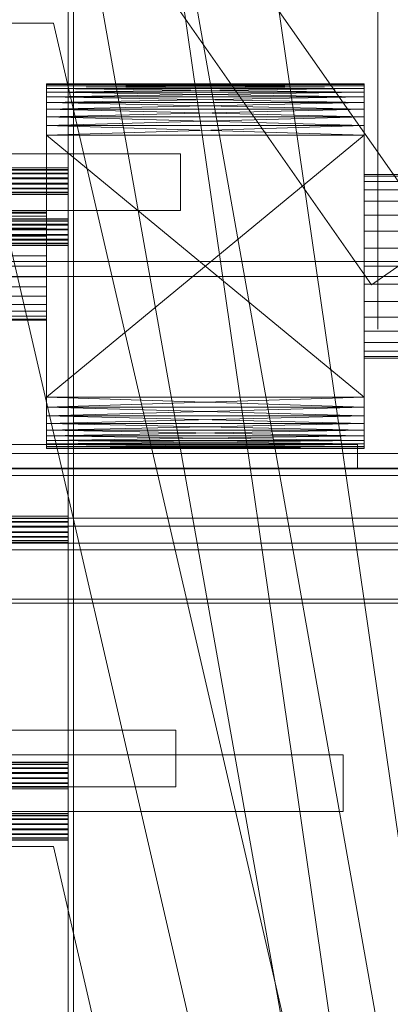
# Model space of a CAD drawing. Header units: millimetres. Extents: x -4738 to 65662, y -68080 to 6847.
# Tile 401 of 656: x 1460 to 1734, y -34900 to -34171. Entities that reach past the tile are written whole.
import ezdxf

# ---------------------------------------------------------------- set-up
doc = ezdxf.new("R2010")
doc.units = ezdxf.units.MM
for name, color, linetype, lineweight in [('COTAS_O', 1, 'Continuous', 0), ('frontal_C03', 7, 'Continuous', 0), ('frontal_secador', 7, 'Continuous', 0), ('frontal_tolva', 7, 'Continuous', 0)]:
    doc.layers.add(name, color=color, linetype=linetype, lineweight=lineweight)
doc.dimstyles.new('R19_100', dxfattribs={"dimtxt": 250, "dimasz": 150, "dimexe": 150, "dimexo": 80, "dimgap": 100, "dimtad": 1, "dimtih": 1, "dimtoh": 1, "dimdsep": 46, "dimcen": 0.09, "dimadec": 0, "dimazin": 0, "dimtfac": 1, "dimtdec": 4, "dimtofl": 0, "dimtmove": 0, "dimatfit": 3, "dimfxl": 1, "dimtolj": 1, "dimtzin": 0, "dimarcsym": 0})

# ---------------------------------------------------------------- blocks, each defined once
blk = doc.blocks.new('DIM_R31_48')
at = {"layer": 'COTAS_O'}
for p, q in [((-1725, -33700), (-1575, -33655)), ((1725, -33700), (1575, -33655)), ((-1725, -34400), (-1725, -33700)), ((-1725, -33700), (1725, -33700)), ((-1725, -33700), (-1575, -33745)), ((1725, -33700), (1575, -33745)), ((1725, -34400), (1725, -33700))]:
    blk.add_line(p, q, dxfattribs=at)
blk.add_text('3450 O', height=250, dxfattribs=at).set_placement((0, -33600))

msp = doc.modelspace()

# ---------------------------------------------------------------- linework, layer by layer
at = {"layer": 'frontal_C03'}
for p, q in [((1496, -34954.179), (1496, -32259.264)), ((1500, -32259.264), (1500, -34954.179)), ((1500, -34958.077), (1500, -32263.162)), ((1496, -32746.492), (1496, -35441.408)), ((1500, -32742.595), (1500, -35437.51)), ((1500, -35441.408), (1500, -32746.492)), ((1845, -35988), (1415, -33007.45)), ((1915, -35988), (1485, -33007.45)), ((1845, -35988), (1415, -33563.95)), ((1915, -35988), (1485, -33563.95)), ((1415, -34173.45), (1485, -34173.45)), ((1833.922, -35988), (1415, -34173.45)), ((1903.922, -35988), (1485, -34173.45)), ((-1579, -34270.165), (1579, -34270.165)), ((1579, -34312.165), (1579, -34270.165)), ((1496, -34280.547), (-1496, -34280.547)), ((1496, -34280.664), (-1496, -34280.664)), ((1496, -34281.93), (-1496, -34281.93)), ((1496, -34282.265), (-1496, -34282.265)), ((1496, -34284.605), (-1496, -34284.605)), ((1496, -34285.106), (-1496, -34285.106)), ((1496, -34280.664), (1496, -34280.547)), ((1496, -34280.547), (1496, -34281.93)), ((1496, -34282.265), (1496, -34280.664)), ((1496, -34281.93), (1496, -34284.605)), ((1496, -34285.106), (1496, -34282.265)), ((1496, -34284.605), (1496, -34288.163)), ((1496, -34288.754), (1496, -34285.106)), ((-1496, -34288.163), (1496, -34288.163)), ((1496, -34288.754), (-1496, -34288.754)), ((1496, -34292.063), (-1496, -34292.063)), ((1496, -34292.655), (-1496, -34292.655)), ((1496, -34288.163), (1496, -34292.063)), ((1496, -34292.655), (1496, -34288.754)), ((1496, -34292.063), (1496, -34295.711)), ((1496, -34296.213), (1496, -34292.655)), ((1496, -34295.711), (-1496, -34295.711)), ((1496, -34296.213), (-1496, -34296.213)), ((1496, -34298.552), (-1496, -34298.552)), ((1496, -34298.887), (-1496, -34298.887)), ((1496, -34300.153), (-1496, -34300.153)), ((1496, -34300.271), (-1496, -34300.271)), ((1496, -34295.711), (1496, -34298.552)), ((1496, -34298.887), (1496, -34296.213)), ((1496, -34298.552), (1496, -34300.153)), ((1496, -34300.271), (1496, -34298.887)), ((1496, -34300.153), (1496, -34300.271)), ((-1579, -34312.165), (1579, -34312.165)), ((1496, -34318.408), (-1496, -34318.408)), ((1496, -34318.526), (-1496, -34318.526)), ((1496, -34319.792), (-1496, -34319.792)), ((1496, -34320.127), (-1496, -34320.127)), ((1496, -34322.466), (-1496, -34322.466)), ((1496, -34322.968), (-1496, -34322.968)), ((1496, -34318.526), (1496, -34318.408)), ((1496, -34318.408), (1496, -34319.792)), ((1496, -34320.127), (1496, -34318.526)), ((1496, -34319.792), (1496, -34322.466)), ((1496, -34322.968), (1496, -34320.127)), ((1496, -34322.466), (1496, -34326.024)), ((1496, -34326.616), (1496, -34322.968)), ((-1496, -34326.024), (1496, -34326.024)), ((1496, -34326.616), (-1496, -34326.616)), ((1496, -34329.924), (-1496, -34329.924)), ((1496, -34330.516), (-1496, -34330.516)), ((1496, -34326.024), (1496, -34329.924)), ((1496, -34330.516), (1496, -34326.616)), ((1496, -34329.924), (1496, -34333.573)), ((1496, -34334.074), (1496, -34330.516)), ((1496, -34333.573), (-1496, -34333.573)), ((1496, -34334.074), (-1496, -34334.074)), ((1496, -34336.414), (-1496, -34336.414)), ((1496, -34336.749), (-1496, -34336.749)), ((1496, -34338.015), (-1496, -34338.015)), ((1496, -34338.132), (-1496, -34338.132)), ((1496, -34333.573), (1496, -34336.414)), ((1496, -34336.749), (1496, -34334.074)), ((1496, -34336.414), (1496, -34338.015)), ((1496, -34338.132), (1496, -34336.749)), ((1496, -34338.015), (1496, -34338.132)), ((1496, -34538.493), (-1496, -34538.493)), ((1496, -34538.61), (-1496, -34538.61)), ((1496, -34539.876), (-1496, -34539.876)), ((1496, -34540.211), (-1496, -34540.211)), ((1496, -34542.551), (-1496, -34542.551)), ((1496, -34538.61), (1496, -34538.493)), ((1496, -34538.493), (1496, -34539.876)), ((1496, -34540.211), (1496, -34538.61)), ((1496, -34539.876), (1496, -34542.551)), ((1496, -34543.052), (1496, -34540.211)), ((1496, -34542.551), (1496, -34546.109)), ((1496, -34543.052), (-1496, -34543.052)), ((-1496, -34546.109), (1496, -34546.109)), ((1496, -34546.701), (-1496, -34546.701)), ((1496, -34550.009), (-1496, -34550.009)), ((1496, -34546.701), (1496, -34543.052)), ((1496, -34546.109), (1496, -34550.009)), ((1496, -34550.601), (1496, -34546.701)), ((1496, -34550.009), (1496, -34553.657)), ((1496, -34550.601), (-1496, -34550.601)), ((1496, -34553.657), (-1496, -34553.657)), ((1496, -34554.159), (-1496, -34554.159)), ((1496, -34556.498), (-1496, -34556.498)), ((1496, -34556.833), (-1496, -34556.833)), ((1496, -34554.159), (1496, -34550.601)), ((1496, -34553.657), (1496, -34556.498)), ((1496, -34556.833), (1496, -34554.159)), ((1496, -34556.498), (1496, -34558.099)), ((1496, -34558.217), (1496, -34556.833)), ((1496, -34558.099), (-1496, -34558.099)), ((1496, -34558.217), (-1496, -34558.217)), ((1496, -34558.099), (1496, -34558.217)), ((-1575.677, -34696.815), (1575.677, -34696.815)), ((1575.677, -34738.815), (1575.677, -34696.815)), ((-1699.4, -34715.169), (1699.4, -34715.169)), ((1699.4, -34757.169), (1699.4, -34715.169)), ((1496, -34720.716), (-1496, -34720.716)), ((1496, -34720.834), (-1496, -34720.834)), ((1496, -34722.1), (-1496, -34722.1)), ((1496, -34722.435), (-1496, -34722.435)), ((1496, -34724.774), (-1496, -34724.774)), ((1496, -34720.834), (1496, -34720.716)), ((1496, -34720.716), (1496, -34722.1)), ((1496, -34722.435), (1496, -34720.834)), ((1496, -34722.1), (1496, -34724.774)), ((1496, -34725.276), (1496, -34722.435)), ((1496, -34724.774), (1496, -34728.332)), ((1496, -34725.276), (-1496, -34725.276)), ((-1496, -34728.332), (1496, -34728.332)), ((1496, -34728.924), (-1496, -34728.924)), ((1496, -34732.233), (-1496, -34732.233)), ((1496, -34728.924), (1496, -34725.276)), ((1496, -34728.332), (1496, -34732.233)), ((1496, -34732.824), (1496, -34728.924)), ((1496, -34732.233), (1496, -34735.881)), ((-1575.677, -34738.815), (1575.677, -34738.815)), ((1496, -34732.824), (-1496, -34732.824)), ((1496, -34735.881), (-1496, -34735.881)), ((1496, -34736.382), (-1496, -34736.382)), ((1496, -34738.722), (-1496, -34738.722)), ((1496, -34739.057), (-1496, -34739.057)), ((1496, -34736.382), (1496, -34732.824)), ((1496, -34735.881), (1496, -34738.722)), ((1496, -34739.057), (1496, -34736.382)), ((1496, -34738.722), (1496, -34740.323)), ((1496, -34740.44), (1496, -34739.057)), ((1496, -34740.323), (-1496, -34740.323)), ((1496, -34740.44), (-1496, -34740.44)), ((1496, -34740.323), (1496, -34740.44)), ((-1699.4, -34757.169), (1699.4, -34757.169)), ((1496, -34758.577), (-1496, -34758.577)), ((1496, -34758.695), (-1496, -34758.695)), ((1496, -34759.961), (-1496, -34759.961)), ((1496, -34760.296), (-1496, -34760.296)), ((1496, -34758.695), (1496, -34758.577)), ((1496, -34758.577), (1496, -34759.961)), ((1496, -34760.296), (1496, -34758.695)), ((1496, -34759.961), (1496, -34762.636)), ((1496, -34763.137), (1496, -34760.296)), ((1496, -34762.636), (-1496, -34762.636)), ((1496, -34763.137), (-1496, -34763.137)), ((-1496, -34766.194), (1496, -34766.194)), ((1496, -34766.785), (-1496, -34766.785)), ((1496, -34762.636), (1496, -34766.194)), ((1496, -34766.785), (1496, -34763.137)), ((1496, -34766.194), (1496, -34770.094)), ((1496, -34770.685), (1496, -34766.785)), ((1496, -34770.094), (-1496, -34770.094)), ((1496, -34770.685), (-1496, -34770.685)), ((1496, -34773.742), (-1496, -34773.742)), ((1496, -34774.244), (-1496, -34774.244)), ((1496, -34770.094), (1496, -34773.742)), ((1496, -34774.244), (1496, -34770.685)), ((1496, -34773.742), (1496, -34776.583)), ((1496, -34776.918), (1496, -34774.244)), ((1496, -34776.583), (-1496, -34776.583)), ((1496, -34776.918), (-1496, -34776.918)), ((1496, -34778.184), (-1496, -34778.184)), ((1496, -34778.302), (-1496, -34778.302)), ((1415, -34782.95), (1485, -34782.95)), ((1763.208, -35988), (1485, -34782.95)), ((1496, -34776.583), (1496, -34778.184)), ((1496, -34778.302), (1496, -34776.918)), ((1496, -34778.184), (1496, -34778.302))]:
    msp.add_line(p, q, dxfattribs=at)
at = {"layer": 'frontal_secador'}
for p, q in [((1480, -34218.5), (1480, -34220.02)), ((1480, -34218.88), (1480, -34218.5)), ((1480, -34218.5), (1480, -34224.58)), ((1480, -34221.92), (1480, -34218.5)), ((1480, -34218.5), (1480, -34242.82)), ((1480, -34237.12), (1480, -34218.5)), ((1480, -34218.5), (1480, -34479)), ((1480, -34474.82), (1480, -34218.5)), ((1715, -34218.88), (1480, -34218.5)), ((1715, -34218.5), (1480, -34218.5)), ((1715, -34218.5), (1480, -34218.88)), ((1480, -34220.02), (1480, -34218.88)), ((1480, -34221.92), (1480, -34218.88)), ((1715, -34220.02), (1480, -34218.88)), ((1715, -34218.88), (1480, -34218.88)), ((1715, -34218.88), (1480, -34220.02)), ((1480, -34220.02), (1480, -34224.58)), ((1480, -34221.92), (1480, -34220.02)), ((1715, -34221.92), (1480, -34220.02)), ((1715, -34220.02), (1480, -34220.02)), ((1715, -34220.02), (1480, -34221.92)), ((1480, -34224.58), (1480, -34221.92)), ((1480, -34228), (1480, -34221.92)), ((1480, -34237.12), (1480, -34221.92)), ((1715, -34224.58), (1480, -34221.92)), ((1715, -34221.92), (1480, -34221.92)), ((1715, -34221.92), (1480, -34224.58)), ((1715, -34220.02), (1715, -34218.5)), ((1715, -34218.5), (1715, -34218.88)), ((1715, -34224.58), (1715, -34218.5)), ((1715, -34218.5), (1715, -34221.92)), ((1715, -34242.82), (1715, -34218.5)), ((1715, -34218.5), (1715, -34237.12)), ((1715, -34479), (1715, -34218.5)), ((1715, -34218.5), (1715, -34474.82)), ((1715, -34218.88), (1715, -34220.02)), ((1715, -34218.88), (1715, -34221.92)), ((1715, -34224.58), (1715, -34220.02)), ((1715, -34220.02), (1715, -34221.92)), ((1715, -34221.92), (1715, -34224.58)), ((1715, -34221.92), (1715, -34228)), ((1715, -34221.92), (1715, -34237.12)), ((1480, -34224.58), (1480, -34232.18)), ((1480, -34228), (1480, -34224.58)), ((1480, -34224.58), (1480, -34242.82)), ((1715, -34228), (1480, -34224.58)), ((1715, -34224.58), (1480, -34224.58)), ((1715, -34224.58), (1480, -34228)), ((1480, -34232.18), (1480, -34228)), ((1480, -34237.12), (1480, -34228)), ((1715, -34232.18), (1480, -34228)), ((1715, -34228), (1480, -34228)), ((1715, -34228), (1480, -34232.18)), ((1715, -34232.18), (1715, -34224.58)), ((1715, -34224.58), (1715, -34228)), ((1715, -34242.82), (1715, -34224.58)), ((1715, -34228), (1715, -34232.18)), ((1715, -34228), (1715, -34237.12)), ((1480, -34232.18), (1480, -34242.82)), ((1480, -34237.12), (1480, -34232.18)), ((1715, -34237.12), (1480, -34232.18)), ((1715, -34232.18), (1480, -34232.18)), ((1715, -34232.18), (1480, -34237.12)), ((1715, -34242.82), (1715, -34232.18)), ((1715, -34232.18), (1715, -34237.12)), ((1480, -34242.82), (1480, -34237.12)), ((1480, -34249.28), (1480, -34237.12)), ((1480, -34450.5), (1480, -34237.12)), ((1480, -34474.82), (1480, -34237.12)), ((1715, -34242.82), (1480, -34237.12)), ((1715, -34237.12), (1480, -34237.12)), ((1715, -34237.12), (1480, -34242.82)), ((1480, -34242.82), (1480, -34256.5)), ((1480, -34249.28), (1480, -34242.82)), ((1480, -34242.82), (1480, -34457.72)), ((1480, -34242.82), (1480, -34479)), ((1715, -34249.28), (1480, -34242.82)), ((1715, -34242.82), (1480, -34242.82)), ((1715, -34242.82), (1480, -34249.28)), ((1715, -34237.12), (1715, -34242.82)), ((1715, -34237.12), (1715, -34249.28)), ((1715, -34237.12), (1715, -34450.5)), ((1715, -34237.12), (1715, -34474.82)), ((1715, -34256.5), (1715, -34242.82)), ((1715, -34242.82), (1715, -34249.28)), ((1715, -34457.72), (1715, -34242.82)), ((1715, -34479), (1715, -34242.82)), ((1480, -34256.5), (1480, -34249.28)), ((1480, -34450.5), (1480, -34249.28)), ((1715, -34256.5), (1480, -34249.28)), ((1715, -34249.28), (1480, -34249.28)), ((1715, -34249.28), (1480, -34256.5)), ((1715, -34249.28), (1715, -34256.5)), ((1715, -34249.28), (1715, -34450.5)), ((1480, -34256.5), (1480, -34457.72)), ((1480, -34450.5), (1480, -34256.5)), ((1715, -34450.5), (1480, -34256.5)), ((1715, -34256.5), (1480, -34256.5)), ((1715, -34256.5), (1480, -34450.5)), ((1715, -34457.72), (1715, -34256.5)), ((1715, -34256.5), (1715, -34450.5)), ((1715, -34286.807), (1715, -34285.5)), ((1740, -34285.5), (1715, -34285.5)), ((1715, -34290.676), (1715, -34286.807)), ((1740, -34286.807), (1715, -34286.807)), ((1715, -34296.96), (1715, -34290.676)), ((1740, -34290.676), (1715, -34290.676)), ((1715, -34305.417), (1715, -34296.96)), ((1740, -34296.96), (1715, -34296.96)), ((1715, -34315.721), (1715, -34305.417)), ((1740, -34305.417), (1715, -34305.417)), ((1480, -34313.5), (1325, -34313.5)), ((1480, -34314.269), (1325, -34314.269)), ((1480, -34316.545), (1325, -34316.545)), ((1480, -34314.269), (1480, -34313.5)), ((1480, -34316.545), (1480, -34314.269)), ((1480, -34320.241), (1480, -34316.545)), ((1715, -34327.478), (1715, -34315.721)), ((1740, -34315.721), (1715, -34315.721)), ((1480, -34320.241), (1325, -34320.241)), ((1480, -34325.216), (1480, -34320.241)), ((1480, -34325.216), (1325, -34325.216)), ((1480, -34331.277), (1325, -34331.277)), ((1480, -34331.277), (1480, -34325.216)), ((1480, -34338.193), (1480, -34331.277)), ((1715, -34340.234), (1715, -34327.478)), ((1740, -34327.478), (1715, -34327.478)), ((1480, -34338.193), (1325, -34338.193)), ((1480, -34345.696), (1480, -34338.193)), ((1480, -34345.696), (1325, -34345.696)), ((1480, -34353.5), (1480, -34345.696)), ((1715, -34353.5), (1715, -34340.234)), ((1740, -34340.234), (1715, -34340.234)), ((1325, -34353.5), (1480, -34353.5)), ((1480, -34361.304), (1480, -34353.5)), ((1715, -34353.5), (1715, -34366.766)), ((1715, -34353.5), (1740, -34353.5)), ((1480, -34361.304), (1325, -34361.304)), ((1480, -34361.304), (1480, -34368.807)), ((1715, -34366.766), (1715, -34379.522)), ((1740, -34366.766), (1715, -34366.766)), ((1480, -34368.807), (1325, -34368.807)), ((1480, -34368.807), (1480, -34375.723)), ((1480, -34375.723), (1325, -34375.723)), ((1480, -34381.784), (1325, -34381.784)), ((1480, -34375.723), (1480, -34381.784)), ((1480, -34381.784), (1480, -34386.759)), ((1715, -34379.522), (1715, -34391.279)), ((1740, -34379.522), (1715, -34379.522)), ((1480, -34386.759), (1325, -34386.759)), ((1480, -34386.759), (1480, -34390.455)), ((1480, -34390.455), (1325, -34390.455)), ((1480, -34392.731), (1325, -34392.731)), ((1480, -34393.5), (1325, -34393.5)), ((1480, -34390.455), (1480, -34392.731)), ((1480, -34392.731), (1480, -34393.5)), ((1715, -34391.279), (1715, -34401.583)), ((1740, -34391.279), (1715, -34391.279)), ((1715, -34401.583), (1715, -34410.04)), ((1740, -34401.583), (1715, -34401.583)), ((1715, -34410.04), (1715, -34416.324)), ((1740, -34410.04), (1715, -34410.04)), ((1715, -34416.324), (1715, -34420.193)), ((1740, -34416.324), (1715, -34416.324)), ((1715, -34420.193), (1715, -34421.5)), ((1740, -34420.193), (1715, -34420.193)), ((1740, -34421.5), (1715, -34421.5)), ((1480, -34457.72), (1480, -34450.5)), ((1480, -34464.18), (1480, -34450.5)), ((1480, -34474.82), (1480, -34450.5)), ((1715, -34457.72), (1480, -34450.5)), ((1715, -34450.5), (1480, -34450.5)), ((1715, -34450.5), (1480, -34457.72)), ((1715, -34450.5), (1715, -34457.72)), ((1715, -34450.5), (1715, -34464.18)), ((1715, -34450.5), (1715, -34474.82)), ((1480, -34457.72), (1480, -34469.88)), ((1480, -34464.18), (1480, -34457.72)), ((1480, -34457.72), (1480, -34479)), ((1715, -34464.18), (1480, -34457.72)), ((1715, -34457.72), (1480, -34457.72)), ((1715, -34457.72), (1480, -34464.18)), ((1715, -34469.88), (1715, -34457.72)), ((1715, -34457.72), (1715, -34464.18)), ((1715, -34479), (1715, -34457.72)), ((1480, -34469.88), (1480, -34464.18)), ((1480, -34474.82), (1480, -34464.18)), ((1715, -34469.88), (1480, -34464.18)), ((1715, -34464.18), (1480, -34464.18)), ((1715, -34464.18), (1480, -34469.88)), ((1480, -34469.88), (1480, -34479)), ((1480, -34474.82), (1480, -34469.88)), ((1715, -34474.82), (1480, -34469.88)), ((1715, -34469.88), (1480, -34469.88)), ((1715, -34469.88), (1480, -34474.82)), ((1715, -34464.18), (1715, -34469.88)), ((1715, -34464.18), (1715, -34474.82)), ((1715, -34479), (1715, -34469.88)), ((1715, -34469.88), (1715, -34474.82)), ((1480, -34479), (1480, -34474.82)), ((1480, -34482.42), (1480, -34474.82)), ((1480, -34486.98), (1480, -34474.82)), ((1715, -34479), (1480, -34474.82)), ((1715, -34474.82), (1480, -34474.82)), ((1715, -34474.82), (1480, -34479)), ((1715, -34474.82), (1715, -34479)), ((1715, -34474.82), (1715, -34482.42)), ((1715, -34474.82), (1715, -34486.98)), ((1480, -34479), (1480, -34485.08)), ((1480, -34482.42), (1480, -34479)), ((1480, -34479), (1480, -34488.12)), ((1480, -34479), (1480, -34486.98)), ((1715, -34482.42), (1480, -34479)), ((1715, -34479), (1480, -34479)), ((1715, -34479), (1480, -34482.42)), ((1480, -34485.08), (1480, -34482.42)), ((1480, -34486.98), (1480, -34482.42)), ((1715, -34485.08), (1480, -34482.42)), ((1715, -34482.42), (1480, -34482.42)), ((1715, -34482.42), (1480, -34485.08)), ((1715, -34485.08), (1715, -34479)), ((1715, -34479), (1715, -34482.42)), ((1715, -34488.12), (1715, -34479)), ((1715, -34486.98), (1715, -34479)), ((1715, -34482.42), (1715, -34485.08)), ((1715, -34482.42), (1715, -34486.98)), ((1440, -34485.5), (1710, -34485.5)), ((1480, -34485.08), (1480, -34488.12)), ((1480, -34486.98), (1480, -34485.08)), ((1715, -34486.98), (1480, -34485.08)), ((1715, -34485.08), (1480, -34485.08)), ((1715, -34485.08), (1480, -34486.98)), ((1480, -34488.5), (1480, -34486.98)), ((1480, -34486.98), (1480, -34488.12)), ((1715, -34488.12), (1480, -34486.98)), ((1715, -34486.98), (1480, -34486.98)), ((1715, -34486.98), (1480, -34488.12)), ((1480, -34488.12), (1480, -34488.5)), ((1715, -34488.5), (1480, -34488.12)), ((1715, -34488.12), (1480, -34488.12)), ((1715, -34488.12), (1480, -34488.5)), ((1480, -34488.5), (1715, -34488.5)), ((1710, -34503.5), (1710, -34485.5)), ((1715, -34488.12), (1715, -34485.08)), ((1715, -34485.08), (1715, -34486.98)), ((1715, -34486.98), (1715, -34488.5)), ((1715, -34488.12), (1715, -34486.98)), ((1715, -34488.5), (1715, -34488.12)), ((1325, -34503.5), (2125, -34503.5)), ((1440, -34503.5), (1710, -34503.5)), ((1325, -34508.5), (2125, -34508.5)), ((1400, -34540), (2200, -34540)), ((1400, -34546), (2200, -34546)), ((1325, -34558.5), (2125, -34558.5)), ((1325, -34563.5), (2125, -34563.5)), ((1400, -34600), (1790, -34600)), ((1400, -34603), (1790, -34603))]:
    msp.add_line(p, q, dxfattribs=at)
at = {"layer": 'frontal_tolva'}
for p, q in [((1769.584, -34332.806), (722.584, -32835.806)), ((1720.416, -34367.194), (673.416, -32870.194)), ((1769.584, -34332.806), (1720.416, -34367.194)), ((-1821.5, -34350), (1821.5, -34350)), ((-1821.5, -34361), (1821.5, -34361)), ((-1821.5, -34492), (1821.5, -34492)), ((-1821.5, -34503), (1821.5, -34503))]:
    msp.add_line(p, q, dxfattribs=at)

# ---------------------------------------------------------------- dimensions: what is measured, and where the dimension line sits
at = {"layer": 'COTAS_O'}
dim = msp.add_aligned_dim(p1=(-1725, -34400), p2=(1725, -34400), distance=700, text='<> O', dimstyle='R19_100', dxfattribs=at)
dim.commit()
dim.dimension.update_dxf_attribs({"geometry": 'DIM_R31_48', "text_midpoint": (0, -33700)})

doc.saveas('drawing.dxf')
